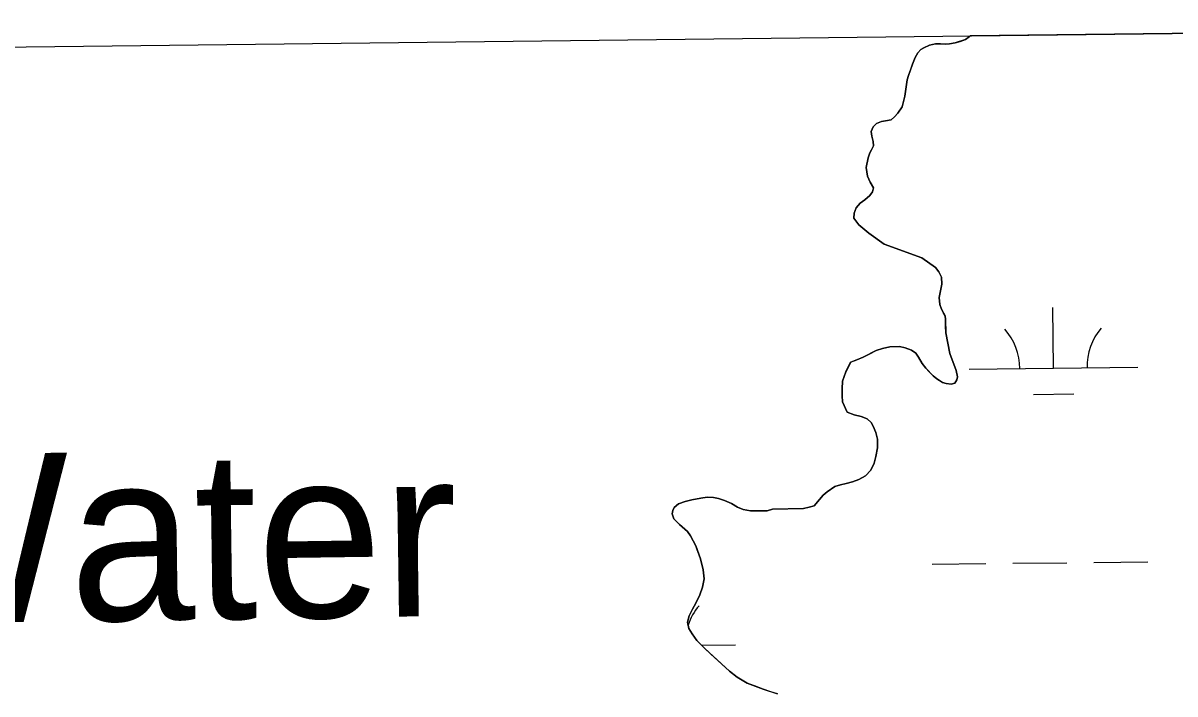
# Model space of a CAD drawing. Extents: x 3683613 to 3738215, y 469626 to 495384.
# Drawn here: x 3718134 to 3718817, y 493193 to 493591 of the extents above; entities that cross this region are included whole.
import ezdxf

# ---------------------------------------------------------------- set-up
doc = ezdxf.new("R2010")
doc.units = 0
for name, color, linetype in [('V-GRID-FRAM', 7, 'Continuous'), ('V-RIVR-IDEN', 7, 'Continuous'), ('V-TOPO-SHOR', 7, 'Continuous'), ('V-WETL-SWMP', 7, 'Continuous')]:
    doc.layers.add(name, color=color, linetype=linetype)

msp = doc.modelspace()

# ---------------------------------------------------------------- linework, layer by layer
at = {"layer": 'V-GRID-FRAM'}
msp.add_lwpolyline([(3687651.68, 493221.84), (3719350.33, 493590.7), (3719569.83, 475409.35), (3687855.31, 475040.31), (3687651.68, 493221.84)], dxfattribs=at)
at = {"layer": 'V-TOPO-SHOR'}
for points in [[(3718678.47, 493421.08), (3718677.61, 493423.89), (3718677.19, 493427.87), (3718677.95, 493431.86), (3718678.78, 493435.78), (3718678.5, 493440.09), (3718676.98, 493443.15), (3718674.94, 493445.69), (3718666.94, 493451.39), (3718644.42, 493459.63), (3718635.44, 493466.05), (3718629.47, 493471.04), (3718626.51, 493475.08), (3718626.75, 493477.95), (3718627.98, 493481.09), (3718630.25, 493483.79), (3718632.98, 493485.96), (3718635.97, 493488.52), (3718637.53, 493490.68), (3718638.17, 493492.97), (3718636.25, 493496.29), (3718634.54, 493499.81), (3718633.85, 493504.97), (3718635, 493510.85), (3718635.96, 493513.73), (3718637, 493515.57), (3718638.1, 493517.86), (3718638.02, 493520.47), (3718637.28, 493523.54), (3718636.81, 493526.35), (3718637.9, 493529.09), (3718640.05, 493531.2), (3718642.85, 493532.39), (3718645.26, 493532.66), (3718648.66, 493533.4), (3718650.54, 493535.11), (3718652.69, 493537.28), (3718655.28, 493541.01), (3718656.81, 493547.35), (3718658.06, 493557.03), (3718659.03, 493559.58), (3718660.31, 493563.44), (3718661.28, 493566.39), (3718662.95, 493570.32), (3718664.57, 493573), (3718666.33, 493574.97), (3718667.95, 493576.09), (3718671.47, 493577.55), (3718675, 493578.29), (3718677.87, 493578.3), (3718680.75, 493578.12), (3718683.29, 493578.33), (3718686.55, 493578.87), (3718689.55, 493579.8), (3718692.81, 493580.93), (3718694.96, 493582.45), (3718695.54, 493583.08)], [(3718557.33, 493202.71), (3718552.73, 493206.4), (3718541.44, 493216.73), (3718538.09, 493219.78), (3718533.37, 493224.59), (3718530.54, 493228.49), (3718528.56, 493231.68), (3718527.75, 493235.46), (3718528.71, 493239.19), (3718530.71, 493243.19), (3718532.72, 493246.73), (3718535.11, 493251.58), (3718536.65, 493256.09), (3718537.6, 493261.19), (3718537.12, 493266.54), (3718535.45, 493272.87), (3718533.33, 493278.87), (3718532.73, 493280.63), (3718529.56, 493286.55), (3718527.78, 493289.09), (3718523.06, 493293.38), (3718519.71, 493296.76), (3718518.78, 493299.69), (3718519.03, 493301.65), (3718519.93, 493303.48), (3718522.4, 493305.52), (3718526.45, 493307.05), (3718530.36, 493308.05), (3718535.65, 493308.99), (3718539.5, 493309.54), (3718543.16, 493309.43), (3718546.29, 493308.72), (3718549.76, 493307.63), (3718553.95, 493305.76), (3718557.43, 493303.62), (3718560.89, 493302.21), (3718565.21, 493301.45), (3718570.11, 493301.34), (3718575.01, 493301.5), (3718578.33, 493302.43), (3718596.62, 493302.79), (3718599.95, 493303.53), (3718602.89, 493304.33), (3718606.19, 493308.07), (3718608.27, 493310.76), (3718610.74, 493312.74), (3718615.17, 493315.77), (3718618.69, 493316.9), (3718621.95, 493317.57), (3718625.73, 493318.63), (3718629.52, 493319.96), (3718633.42, 493322.2), (3718636.54, 493325.55), (3718638.48, 493329.61), (3718639.5, 493333.6), (3718640.45, 493338.77), (3718640.55, 493343.93), (3718639.49, 493347.84), (3718637.96, 493351.68), (3718636.71, 493353.77), (3718634.41, 493355.91), (3718630.94, 493357.46), (3718626.76, 493358.42), (3718622.5, 493360.03), (3718619.72, 493366.09), (3718619.57, 493369.61), (3718619.55, 493373.73), (3718619.85, 493378.24), (3718621.85, 493383.93), (3718624.62, 493389.56), (3718628.21, 493390.89), (3718632.12, 493392.61), (3718635.9, 493394.52), (3718639.68, 493396.44), (3718643.59, 493397.64), (3718647.89, 493398.77), (3718653.64, 493398.8), (3718656.98, 493398.1), (3718660.77, 493396.62), (3718663.2, 493394.87), (3718664.85, 493392.59), (3718667.15, 493388.82), (3718669.32, 493386.02), (3718671.23, 493383.88), (3718673.53, 493381.41), (3718675.82, 493379.66), (3718677.27, 493378.68), (3718679.17, 493377.58), (3718681.33, 493377.01), (3718684.2, 493376.56), (3718686.42, 493377.1), (3718687.72, 493379.13), (3718688.1, 493380.96), (3718687.23, 493384.75), (3718683.39, 493394.65), (3718681.03, 493406.98), (3718680.94, 493411.1), (3718680.86, 493414.83), (3718680.65, 493417.04), (3718679.79, 493418.74), (3718678.47, 493421.08)], [(3718581.29, 493192.84), (3718577.3, 493194.19), (3718572.78, 493195.67), (3718567.54, 493197.6), (3718563.16, 493199.28), (3718557.33, 493202.71)]]:
    msp.add_lwpolyline(points, dxfattribs=at)
at = {"layer": 'V-WETL-SWMP'}
for p, q in [((3719350.33, 493590.7), (3718695.54, 493583.08)), ((3718695.54, 493583.08), (3718694.96, 493582.45)), ((3718671.47, 493577.55), (3718667.95, 493576.09)), ((3718675, 493578.29), (3718671.47, 493577.55)), ((3718677.87, 493578.3), (3718675, 493578.29)), ((3718680.75, 493578.12), (3718677.87, 493578.3)), ((3718683.29, 493578.33), (3718680.75, 493578.12)), ((3718686.55, 493578.87), (3718683.29, 493578.33)), ((3718692.81, 493580.93), (3718686.55, 493578.87)), ((3718694.96, 493582.45), (3718692.81, 493580.93)), ((3718662.96, 493570.32), (3718661.28, 493566.39)), ((3718664.57, 493573), (3718662.96, 493570.32)), ((3718666.33, 493574.97), (3718664.57, 493573)), ((3718667.95, 493576.09), (3718666.33, 493574.97)), ((3718661.28, 493566.39), (3718659.03, 493559.58)), ((3718658.06, 493557.03), (3718656.81, 493547.36)), ((3718659.03, 493559.58), (3718658.06, 493557.03)), ((3718656.81, 493547.36), (3718655.28, 493541.01)), ((3718652.69, 493537.27), (3718650.54, 493535.11)), ((3718655.28, 493541.01), (3718652.69, 493537.27)), ((3718637.9, 493529.09), (3718636.81, 493526.34)), ((3718640.05, 493531.2), (3718637.9, 493529.09)), ((3718642.85, 493532.39), (3718640.05, 493531.2)), ((3718645.26, 493532.66), (3718642.85, 493532.39)), ((3718648.66, 493533.4), (3718645.26, 493532.66)), ((3718650.54, 493535.11), (3718648.66, 493533.4)), ((3718636.81, 493526.34), (3718637.28, 493523.54)), ((3718637.28, 493523.54), (3718638.02, 493520.47)), ((3718637, 493515.57), (3718635.96, 493513.73)), ((3718638.1, 493517.86), (3718637, 493515.57)), ((3718638.02, 493520.47), (3718638.1, 493517.86)), ((3718635, 493510.85), (3718633.86, 493504.97)), ((3718635.96, 493513.73), (3718635, 493510.85)), ((3718633.86, 493504.97), (3718634.54, 493499.81)), ((3718634.54, 493499.81), (3718636.25, 493496.29)), ((3718636.25, 493496.29), (3718638.17, 493492.97)), ((3718635.97, 493488.52), (3718632.98, 493485.96)), ((3718637.53, 493490.68), (3718635.97, 493488.52)), ((3718638.17, 493492.97), (3718637.53, 493490.68)), ((3718627.98, 493481.09), (3718626.75, 493477.95)), ((3718630.25, 493483.79), (3718627.98, 493481.09)), ((3718632.98, 493485.96), (3718630.25, 493483.79)), ((3718626.75, 493477.95), (3718626.51, 493475.08)), ((3718626.51, 493475.08), (3718629.47, 493471.04)), ((3718629.47, 493471.04), (3718635.44, 493466.05)), ((3718635.44, 493466.05), (3718644.42, 493459.63)), ((3718644.42, 493459.63), (3718666.94, 493451.39)), ((3718666.94, 493451.39), (3718674.94, 493445.69)), ((3718674.94, 493445.69), (3718676.98, 493443.15)), ((3718676.98, 493443.15), (3718678.5, 493440.09)), ((3718678.5, 493440.09), (3718678.78, 493435.78)), ((3718678.78, 493435.78), (3718677.19, 493427.87)), ((3718677.19, 493427.87), (3718677.61, 493423.89)), ((3718677.61, 493423.89), (3718678.47, 493421.08)), ((3718678.47, 493421.08), (3718680.65, 493417.04)), ((3718744.95, 493386.02), (3718744.53, 493422.01)), ((3718680.65, 493417.04), (3718680.86, 493414.82)), ((3718680.86, 493414.82), (3718681.03, 493406.99)), ((3718681.03, 493406.99), (3718683.39, 493394.65)), ((3718647.89, 493398.77), (3718643.59, 493397.64)), ((3718653.64, 493398.8), (3718647.89, 493398.77)), ((3718656.98, 493398.1), (3718653.64, 493398.8)), ((3718632.12, 493392.61), (3718628.21, 493390.89)), ((3718639.68, 493396.44), (3718632.12, 493392.61)), ((3718643.59, 493397.64), (3718639.68, 493396.44)), ((3718660.77, 493396.62), (3718656.98, 493398.1)), ((3718663.2, 493394.87), (3718660.77, 493396.62)), ((3718664.85, 493392.59), (3718663.2, 493394.87)), ((3718667.15, 493388.82), (3718664.85, 493392.59)), ((3718683.39, 493394.65), (3718687.23, 493384.75)), ((3718624.63, 493389.56), (3718621.85, 493383.93)), ((3718628.21, 493390.89), (3718624.63, 493389.56)), ((3718669.32, 493386.02), (3718667.15, 493388.82)), ((3718673.53, 493381.41), (3718669.32, 493386.02)), ((3718694.95, 493385.43), (3718794.95, 493386.6)), ((3718619.85, 493378.24), (3718619.55, 493373.73)), ((3718621.85, 493383.93), (3718619.85, 493378.24)), ((3718675.83, 493379.65), (3718673.53, 493381.41)), ((3718677.27, 493378.68), (3718675.83, 493379.65)), ((3718679.17, 493377.58), (3718677.27, 493378.68)), ((3718687.72, 493379.13), (3718686.42, 493377.1)), ((3718687.23, 493384.75), (3718688.1, 493380.96)), ((3718688.1, 493380.96), (3718687.72, 493379.13)), ((3718619.55, 493373.73), (3718619.57, 493369.61)), ((3718681.33, 493377.01), (3718679.17, 493377.58)), ((3718684.2, 493376.57), (3718681.33, 493377.01)), ((3718686.42, 493377.1), (3718684.2, 493376.57)), ((3718619.57, 493369.61), (3718619.72, 493366.09)), ((3718619.72, 493366.09), (3718622.5, 493360.03)), ((3718733.13, 493370.45), (3718757.13, 493370.72)), ((3718622.5, 493360.03), (3718626.76, 493358.42)), ((3718626.76, 493358.42), (3718630.94, 493357.46)), ((3718630.94, 493357.46), (3718634.41, 493355.91)), ((3718634.41, 493355.91), (3718636.71, 493353.77)), ((3718636.71, 493353.77), (3718637.96, 493351.69)), ((3718637.96, 493351.69), (3718639.49, 493347.84)), ((3718639.49, 493347.84), (3718640.55, 493343.93)), ((3718640.55, 493343.93), (3718640.45, 493338.77)), ((3718640.45, 493338.77), (3718639.5, 493333.6)), ((3718639.5, 493333.6), (3718638.48, 493329.61)), ((3718636.54, 493325.55), (3718633.42, 493322.2)), ((3718638.48, 493329.61), (3718636.54, 493325.55)), ((3718618.69, 493316.9), (3718615.17, 493315.77)), ((3718621.95, 493317.57), (3718618.69, 493316.9)), ((3718625.73, 493318.63), (3718621.95, 493317.57)), ((3718629.51, 493319.96), (3718625.73, 493318.63)), ((3718633.42, 493322.2), (3718629.51, 493319.96)), ((3718608.27, 493310.76), (3718606.2, 493308.07)), ((3718610.74, 493312.74), (3718608.27, 493310.76)), ((3718615.17, 493315.77), (3718610.74, 493312.74)), ((3718519.93, 493303.49), (3718519.03, 493301.65)), ((3718522.4, 493305.52), (3718519.93, 493303.49)), ((3718526.45, 493307.05), (3718522.4, 493305.52)), ((3718530.36, 493308.05), (3718526.45, 493307.05)), ((3718535.65, 493308.99), (3718530.36, 493308.05)), ((3718539.5, 493309.54), (3718535.65, 493308.99)), ((3718543.15, 493309.43), (3718539.5, 493309.54)), ((3718546.29, 493308.72), (3718543.15, 493309.43)), ((3718549.76, 493307.63), (3718546.29, 493308.72)), ((3718553.95, 493305.76), (3718549.76, 493307.63)), ((3718557.43, 493303.63), (3718553.95, 493305.76)), ((3718560.9, 493302.21), (3718557.43, 493303.63)), ((3718596.62, 493302.8), (3718578.33, 493302.43)), ((3718599.95, 493303.53), (3718596.62, 493302.8)), ((3718602.88, 493304.33), (3718599.95, 493303.53)), ((3718606.2, 493308.07), (3718602.88, 493304.33)), ((3718519.03, 493301.65), (3718518.78, 493299.69)), ((3718518.78, 493299.69), (3718519.71, 493296.76)), ((3718519.71, 493296.76), (3718523.06, 493293.38)), ((3718565.21, 493301.45), (3718560.9, 493302.21)), ((3718570.11, 493301.34), (3718565.21, 493301.45)), ((3718575.01, 493301.5), (3718570.11, 493301.34)), ((3718578.33, 493302.43), (3718575.01, 493301.5)), ((3718523.06, 493293.38), (3718527.79, 493289.09)), ((3718527.79, 493289.09), (3718529.56, 493286.55)), ((3718529.56, 493286.55), (3718532.73, 493280.63)), ((3718532.73, 493280.63), (3718535.45, 493272.87)), ((3718535.45, 493272.87), (3718537.12, 493266.54)), ((3718672.89, 493269.74), (3718704.89, 493270.11)), ((3718720.89, 493270.3), (3718752.88, 493270.67)), ((3718768.88, 493270.85), (3718800.88, 493271.23)), ((3718537.12, 493266.54), (3718537.61, 493261.19)), ((3718536.65, 493256.09), (3718535.11, 493251.57)), ((3718537.61, 493261.19), (3718536.65, 493256.09)), ((3718535.11, 493251.57), (3718532.72, 493246.73)), ((3718530.72, 493243.19), (3718528.71, 493239.19)), ((3718532.72, 493246.73), (3718530.72, 493243.19)), ((3718528.71, 493239.19), (3718527.75, 493235.46)), ((3718527.75, 493235.46), (3718528.56, 493231.68)), ((3718528.56, 493231.68), (3718530.53, 493228.49)), ((3718530.53, 493228.49), (3718533.37, 493224.59)), ((3718533.37, 493224.59), (3718538.09, 493219.78)), ((3718536.19, 493221.71), (3718556.37, 493221.95)), ((3718538.09, 493219.78), (3718552.73, 493206.4)), ((3718552.73, 493206.4), (3718557.33, 493202.71)), ((3718557.33, 493202.71), (3718563.16, 493199.28)), ((3718563.16, 493199.28), (3718572.78, 493195.67)), ((3718572.78, 493195.67), (3718581.29, 493192.84))]:
    msp.add_line(p, q, dxfattribs=at)
for centre, start, end in [((3718689.71, 493385.85), 359.89486, 41.43852), ((3718800.18, 493387.13), 139.89486, 181.43852), ((3718561.61, 493222.48), 139.89486, 161.66133)]:
    msp.add_arc(centre, 35.25, start, end, dxfattribs=at)

# ---------------------------------------------------------------- texts
at = {"layer": 'V-RIVR-IDEN'}
msp.add_text('Water', height=100, rotation=0.79941, dxfattribs=at).set_placement((3718035.25, 493234.22))

doc.saveas('drawing.dxf')
